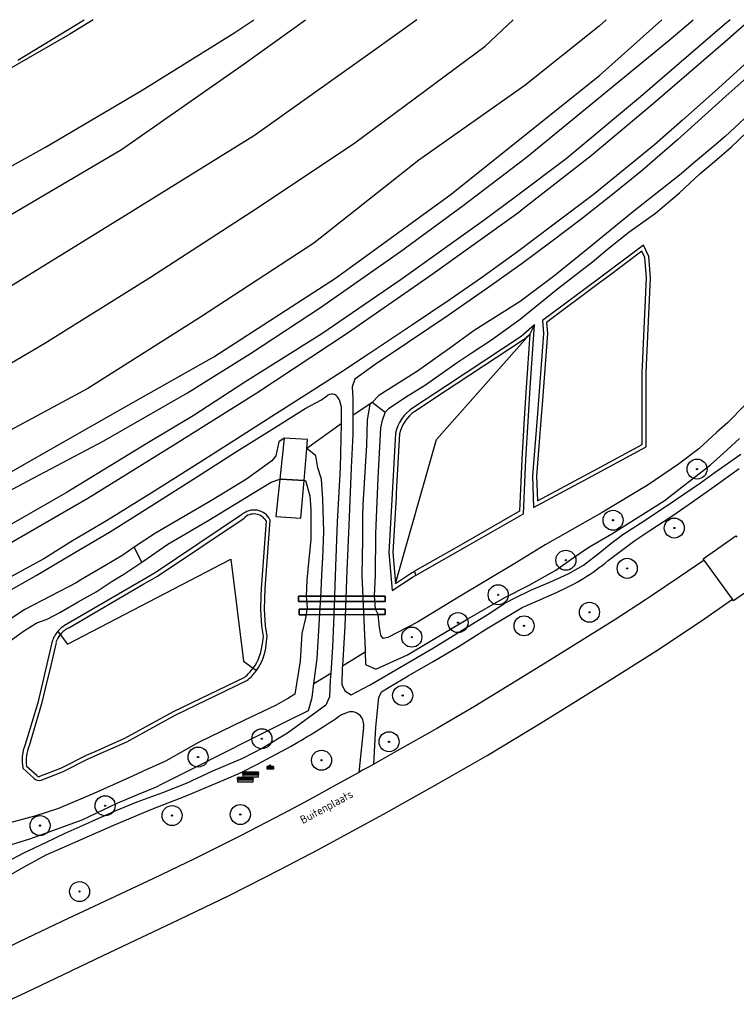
# Model space of a CAD drawing. Header units: metres. Extents: x 102000 to 105000, y 414600 to 420766.
# Tile 286 of 298: x 104648 to 104737, y 420639 to 420761. Entities that reach past the tile are written whole.
import ezdxf

# ---------------------------------------------------------------- set-up
doc = ezdxf.new("R2010")
doc.units = ezdxf.units.M
doc.layers.get('0').update_dxf_attribs({"color": 8})
doc.styles.add('MtXpl_NLCS-ISO', font='NLCS-ISO.ttf')

msp = doc.modelspace()

# ---------------------------------------------------------------- hatches: boundary and pattern name
at = {"ltscale": 0.1}
h = msp.add_hatch(color=256, dxfattribs=at)
edge = h.paths.add_edge_path()
edge.add_arc((104732.29, 420705.38), 0.075, 0, 360)
h = msp.add_hatch(color=256, dxfattribs=at)
edge = h.paths.add_edge_path()
edge.add_arc((104721.81, 420699), 0.075, 0, 360)
h = msp.add_hatch(color=256, dxfattribs=at)
edge = h.paths.add_edge_path()
edge.add_arc((104729.45, 420698.03), 0.075, 0, 360)
h = msp.add_hatch(color=256, dxfattribs=at)
edge = h.paths.add_edge_path()
edge.add_arc((104715.93, 420694.01), 0.075, 0, 360)
h = msp.add_hatch(color=256, dxfattribs=at)
edge = h.paths.add_edge_path()
edge.add_arc((104723.58, 420693), 0.075, 0, 360)
h = msp.add_hatch(color=256, dxfattribs=at)
edge = h.paths.add_edge_path()
edge.add_arc((104707.49, 420689.7), 0.075, 0, 360)
h = msp.add_hatch(color=256, dxfattribs=at)
edge = h.paths.add_edge_path()
edge.add_arc((104718.87, 420687.52), 0.075, 0, 360)
h = msp.add_hatch(color=256, dxfattribs=at)
edge = h.paths.add_edge_path()
edge.add_arc((104702.47, 420686.23), 0.075, 0, 360)
h = msp.add_hatch(color=256, dxfattribs=at)
edge = h.paths.add_edge_path()
edge.add_arc((104710.71, 420685.83), 0.075, 0, 360)
h = msp.add_hatch(color=256, dxfattribs=at)
edge = h.paths.add_edge_path()
edge.add_arc((104696.71, 420684.42), 0.075, 0, 360)
h = msp.add_hatch(color=256, dxfattribs=at)
edge = h.paths.add_edge_path()
edge.add_arc((104695.57, 420677.14), 0.075, 0, 360)
h = msp.add_hatch(color=256, dxfattribs=at)
edge = h.paths.add_edge_path()
edge.add_arc((104678.01, 420671.75), 0.075, 0, 360)
h = msp.add_hatch(color=256, dxfattribs=at)
edge = h.paths.add_edge_path()
edge.add_arc((104693.87, 420671.37), 0.075, 0, 360)
h = msp.add_hatch(color=256, dxfattribs=at)
edge = h.paths.add_edge_path()
edge.add_arc((104670.05, 420669.46), 0.075, 0, 360)
h = msp.add_hatch(color=256, dxfattribs=at)
edge = h.paths.add_edge_path()
edge.add_arc((104685.45, 420669.06), 0.075, 0, 360)
for points in [[(104675.62, 420667.62), (104675.62, 420667.57), (104677.59, 420667.57), (104677.59, 420667.62)], [(104674.96, 420666.97), (104674.96, 420666.92), (104676.93, 420666.92), (104676.93, 420666.97)]]:
    msp.add_hatch(color=256).paths.add_polyline_path(points)
h = msp.add_hatch(color=256, dxfattribs=at)
edge = h.paths.add_edge_path()
edge.add_arc((104658.46, 420663.39), 0.075, 0, 360)
h = msp.add_hatch(color=256, dxfattribs=at)
edge = h.paths.add_edge_path()
edge.add_arc((104666.81, 420662.16), 0.075, 0, 360)
h = msp.add_hatch(color=256, dxfattribs=at)
edge = h.paths.add_edge_path()
edge.add_arc((104675.32, 420662.29), 0.075, 0, 360)
h = msp.add_hatch(color=256, dxfattribs=at)
edge = h.paths.add_edge_path()
edge.add_arc((104650.34, 420660.91), 0.075, 0, 360)
h = msp.add_hatch(color=256, dxfattribs=at)
edge = h.paths.add_edge_path()
edge.add_arc((104655.27, 420652.68), 0.075, 0, 360)

# ---------------------------------------------------------------- linework, layer by layer
for p, q in [((104647.55, 420756.41), (104655.86, 420761.44)), ((104656.96, 420761.44), (104654.05, 420759.63)), ((104674.63, 420759.85), (104677, 420761.44)), ((104675.81, 420755.95), (104683.47, 420761.44)), ((104697.35, 420761.44), (104691.78, 420757.44)), ((104705.85, 420758.12), (104709.36, 420761.44)), ((104720.95, 420761.44), (104720.07, 420760.62)), ((104720.11, 420754.46), (104727.91, 420761.44)), ((104735.71, 420760.83), (104725.24, 420751.83)), ((104728.75, 420758.85), (104731.81, 420761.44)), ((104736.4, 420761.44), (104735.71, 420760.83)), ((104735.78, 420758.72), (104738.87, 420761.44)), ((104654.05, 420759.63), (104640.86, 420752.03)), ((104663.09, 420752.65), (104674.63, 420759.85)), ((104720.07, 420760.62), (104710.82, 420753.23)), ((104710.97, 420744.27), (104728.75, 420758.85)), ((104726.8, 420750.97), (104735.78, 420758.72)), ((104691.78, 420757.44), (104677.07, 420746.98)), ((104689.62, 420746.08), (104705.85, 420758.12)), ((104660.52, 420745.23), (104675.81, 420755.95)), ((104738.64, 420756.22), (104734.55, 420752.51)), ((104741.53, 420756.96), (104735.89, 420751.88)), ((104701.44, 420739.54), (104720.11, 420754.46)), ((104651.02, 420745.54), (104663.09, 420752.65)), ((104710.82, 420753.23), (104697.59, 420743.93)), ((104734.55, 420752.51), (104730.46, 420748.92)), ((104725.24, 420751.83), (104715.96, 420744.1)), ((104735.89, 420751.88), (104729.85, 420746.44)), ((104740.64, 420751.42), (104735.8, 420746.87)), ((104719.07, 420744.48), (104726.8, 420750.97)), ((104730.46, 420748.92), (104726.97, 420745.85)), ((104736.58, 420745.57), (104739.43, 420748.3)), ((104677.07, 420746.98), (104661.01, 420737)), ((104729.85, 420746.44), (104725.43, 420742.61)), ((104735.8, 420746.87), (104734.38, 420745.67)), ((104637.12, 420737.86), (104651.02, 420745.54)), ((104644.34, 420735.76), (104660.52, 420745.23)), ((104677.6, 420738.07), (104689.62, 420746.08)), ((104726.97, 420745.85), (104723.36, 420742.87)), ((104734.38, 420745.67), (104732.09, 420743.73)), ((104734.45, 420743.75), (104736.58, 420745.57)), ((104697.59, 420743.93), (104684.5, 420733.58)), ((104703.11, 420738.26), (104710.97, 420744.27)), ((104715.96, 420744.1), (104709.59, 420739.32)), ((104710.62, 420737.87), (104719.07, 420744.48)), ((104732.09, 420743.73), (104730.12, 420742.06)), ((104732.64, 420742.2), (104734.45, 420743.75)), ((104723.36, 420742.87), (104719.35, 420739.59)), ((104725.43, 420742.61), (104721.75, 420739.62)), ((104730.12, 420742.06), (104724.2, 420737.37)), ((104730.1, 420739.85), (104732.64, 420742.2)), ((104687.18, 420729.2), (104701.44, 420739.54)), ((104709.59, 420739.32), (104705.72, 420736.42)), ((104719.35, 420739.59), (104714.31, 420735.81)), ((104721.75, 420739.62), (104717.79, 420736.5)), ((104727.12, 420737.32), (104730.1, 420739.85)), ((104664.12, 420729.31), (104677.6, 420738.07)), ((104695.3, 420732.53), (104703.11, 420738.26)), ((104710.08, 420737.45), (104710.62, 420737.87)), ((104661.01, 420737), (104641.28, 420724.86)), ((104705.72, 420736.42), (104695.38, 420729.05)), ((104698.94, 420729.47), (104710.08, 420737.45)), ((104717.79, 420736.5), (104714.04, 420733.67)), ((104724.2, 420737.37), (104718.71, 420732.88)), ((104723.77, 420734.92), (104727.12, 420737.32)), ((104714.31, 420735.81), (104709.91, 420732.49)), ((104721.34, 420732.99), (104723.77, 420734.92)), ((104684.5, 420733.58), (104670.36, 420724.35)), ((104714.04, 420733.67), (104710.49, 420731.03)), ((104718.71, 420732.88), (104714.39, 420729.41)), ((104719.24, 420731.24), (104721.34, 420732.99)), ((104725.59, 420733.32), (104719.95, 420729.09)), ((104726.27, 420731.89), (104725.59, 420733.32)), ((104685.33, 420725.55), (104695.3, 420732.53)), ((104709.91, 420732.49), (104705.41, 420729.25)), ((104725.4, 420732.55), (104720.98, 420729.24)), ((104725.77, 420731.76), (104725.4, 420732.55)), ((104725.97, 420729.25), (104725.77, 420731.76)), ((104726.47, 420729.25), (104726.27, 420731.89)), ((104710.49, 420731.03), (104706.33, 420728.07)), ((104714.89, 420727.86), (104719.24, 420731.24)), ((104650.92, 420721.09), (104664.12, 420729.31)), ((104672, 420719.37), (104687.18, 420729.2)), ((104695.38, 420729.05), (104685.49, 420722.27)), ((104688.66, 420722.32), (104698.94, 420729.47)), ((104705.41, 420729.25), (104701.5, 420726.53)), ((104714.39, 420729.41), (104710.21, 420726.29)), ((104719.95, 420729.09), (104713.01, 420723.9)), ((104720.98, 420729.24), (104720.14, 420728.62)), ((104725.57, 420720.18), (104725.97, 420729.25)), ((104726.07, 420720.18), (104726.47, 420729.25)), ((104706.33, 420728.07), (104701.24, 420724.56)), ((104710.22, 420724.1), (104714.89, 420727.86)), ((104720.14, 420728.62), (104713.52, 420723.66)), ((104701.5, 420726.53), (104696.69, 420723.29)), ((104676.58, 420719.81), (104685.33, 420725.55)), ((104710.21, 420726.29), (104704.49, 420722.66)), ((104670.36, 420724.35), (104656.28, 420715.45)), ((104701.24, 420724.56), (104696.19, 420721.15)), ((104706.64, 420721.52), (104710.22, 420724.1)), ((104696.69, 420723.29), (104691.3, 420719.71)), ((104712.02, 420723.36), (104710.33, 420721.92)), ((104712.02, 420723.36), (104711.44, 420722.21)), ((104711.47, 420715.54), (104712.02, 420723.36)), ((104713.01, 420723.9), (104713.12, 420722.29)), ((104713.52, 420723.66), (104713.62, 420722.29)), ((104685.49, 420722.27), (104675.87, 420716.22)), ((104677.36, 420714.89), (104688.66, 420722.32)), ((104699.77, 420709.08), (104711.44, 420722.21)), ((104710.33, 420721.92), (104701.02, 420715.78)), ((104704.49, 420722.66), (104701.73, 420720.68)), ((104710.63, 420721.52), (104702.25, 420715.99)), ((104704.24, 420719.93), (104706.64, 420721.52)), ((104711.44, 420722.21), (104710.63, 420721.52)), ((104711.44, 420722.21), (104710.97, 420715.57)), ((104713.12, 420722.29), (104712.37, 420712.3)), ((104713.62, 420722.29), (104712.95, 420713.45)), ((104634.79, 420711.66), (104650.92, 420721.09)), ((104696.19, 420721.15), (104692.13, 420718.42)), ((104701.73, 420720.68), (104697.43, 420717.59)), ((104660.37, 420712.8), (104672, 420719.37)), ((104668.75, 420714.88), (104676.58, 420719.81)), ((104691.3, 420719.71), (104687.84, 420717.41)), ((104702.26, 420718.61), (104704.24, 420719.93)), ((104725.44, 420717.47), (104725.51, 420719.06)), ((104725.51, 420719.06), (104725.57, 420720.18)), ((104725.94, 420717.46), (104726.07, 420720.18)), ((104692.13, 420718.42), (104689.62, 420716.58)), ((104698.4, 420715.91), (104702.26, 420718.61)), ((104687.84, 420717.41), (104684.27, 420715.13)), ((104697.43, 420717.59), (104692.6, 420714.55)), ((104725.44, 420708.45), (104725.44, 420717.47)), ((104725.94, 420708.15), (104725.94, 420717.46)), ((104656.28, 420715.45), (104641.89, 420707.66)), ((104675.87, 420716.22), (104669.45, 420712.02)), ((104689.62, 420716.58), (104689.29, 420715.66)), ((104689.29, 420715.66), (104689.35, 420714.23)), ((104695.94, 420714.37), (104698.4, 420715.91)), ((104701.02, 420715.78), (104696.8, 420712.99)), ((104702.25, 420715.99), (104701.15, 420715.27)), ((104710.97, 420715.57), (104710.74, 420711.69)), ((104711.22, 420711.33), (104711.47, 420715.54)), ((104658.29, 420708.91), (104668.75, 420714.88)), ((104666.9, 420708.33), (104677.36, 420714.89)), ((104684.27, 420715.13), (104679.25, 420711.96)), ((104685.43, 420714.04), (104686.23, 420714.61)), ((104689.35, 420714.23), (104689.34, 420712.52)), ((104692.6, 420714.55), (104691.76, 420713.7)), ((104693.88, 420713), (104695.94, 420714.37)), ((104701.15, 420715.27), (104697.08, 420712.58)), ((104679.58, 420710.54), (104683.41, 420712.96)), ((104683.41, 420712.96), (104685.43, 420714.04)), ((104687.63, 420714.06), (104687.91, 420713.13)), ((104687.91, 420713.13), (104687.91, 420711.58)), ((104691.76, 420713.7), (104689.34, 420712.05)), ((104691.47, 420713.42), (104691.16, 420711.52)), ((104691.76, 420713.7), (104691.47, 420713.42)), ((104693.38, 420712.43), (104691.76, 420713.7)), ((104693.39, 420712.47), (104693.88, 420713)), ((104712.95, 420713.45), (104712.84, 420711.98)), ((104738.3, 420713.38), (104736.08, 420711.17)), ((104646.66, 420704.98), (104660.37, 420712.8)), ((104669.45, 420712.02), (104663.65, 420708.58)), ((104679.25, 420711.96), (104674.04, 420708.62)), ((104689.34, 420712.52), (104689.34, 420712.05)), ((104689.34, 420712.05), (104689.35, 420709.69)), ((104693.05, 420711.48), (104693.38, 420712.43)), ((104693.38, 420712.43), (104693.39, 420712.47)), ((104712.37, 420712.3), (104711.78, 420704.52)), ((104712.84, 420711.98), (104712.28, 420704.51)), ((104674.83, 420707.56), (104679.58, 420710.54)), ((104687.9, 420711.02), (104683.62, 420707.95)), ((104687.9, 420711.02), (104687.78, 420705.52)), ((104687.91, 420711.58), (104687.9, 420711.02)), ((104691.16, 420711.52), (104691.04, 420708.36)), ((104692.51, 420704.24), (104692.84, 420710.52)), ((104692.84, 420710.52), (104693.05, 420711.48)), ((104710.74, 420711.69), (104710.66, 420710.23)), ((104710.94, 420706.58), (104711.22, 420711.33)), ((104736.08, 420711.17), (104734.77, 420709.98)), ((104689.35, 420709.69), (104689.13, 420705.53)), ((104694.68, 420709.85), (104694.27, 420702.29)), ((104695.18, 420709.78), (104694.82, 420703.21)), ((104710.66, 420710.23), (104710.44, 420706.61)), ((104734.77, 420709.98), (104732.52, 420707.91)), ((104649.49, 420704.24), (104658.29, 420708.91)), ((104663.65, 420708.58), (104653.74, 420702.52)), ((104656.29, 420701.76), (104666.9, 420708.33)), ((104674.04, 420708.62), (104669.59, 420705.78)), ((104680.14, 420708.77), (104679.74, 420707.03)), ((104680.8, 420709.22), (104680.14, 420708.77)), ((104680.8, 420709.22), (104680.25, 420704.11)), ((104683.71, 420709.06), (104680.8, 420709.22)), ((104683.62, 420707.95), (104683.71, 420709.06)), ((104691.04, 420708.36), (104690.6, 420700.91)), ((104694.69, 420691.11), (104699.77, 420709.08)), ((104719.24, 420704.54), (104725.94, 420708.15)), ((104719.36, 420705.17), (104725.44, 420708.45)), ((104735.57, 420707.36), (104737.59, 420709.18)), ((104669.4, 420704.07), (104674.83, 420707.56)), ((104679.74, 420707.03), (104679.26, 420706.4)), ((104683.27, 420703.97), (104683.62, 420707.95)), ((104684.73, 420707.04), (104683.62, 420707.95)), ((104684.99, 420705.53), (104684.73, 420707.04)), ((104732.52, 420707.91), (104729.96, 420706.01)), ((104733.95, 420705.9), (104735.57, 420707.36)), ((104734.53, 420704.98), (104737.76, 420707.23)), ((104669.59, 420705.78), (104664.2, 420702.38)), ((104679.26, 420706.4), (104676.1, 420704.14)), ((104710.44, 420706.61), (104710.16, 420700.12)), ((104710.65, 420699.82), (104710.94, 420706.58)), ((104729.96, 420706.01), (104726.21, 420703.41)), ((104728.17, 420701.44), (104733.95, 420705.9)), ((104685.43, 420704.12), (104684.99, 420705.53)), ((104687.78, 420705.52), (104687.42, 420698.74)), ((104689.13, 420705.53), (104688.84, 420698.39)), ((104711.78, 420704.52), (104711.89, 420700.6)), ((104711.89, 420700.6), (104719.24, 420704.54)), ((104712.28, 420704.51), (104712.37, 420701.42)), ((104712.37, 420701.42), (104718.11, 420704.51)), ((104718.11, 420704.51), (104719.36, 420705.17)), ((104732.7, 420703.68), (104734.53, 420704.98)), ((104734.41, 420703.19), (104737.54, 420705.47)), ((104638.33, 420698.4), (104649.49, 420704.24)), ((104663.49, 420700.33), (104669.4, 420704.07)), ((104676.1, 420704.14), (104671.74, 420701.47)), ((104676.82, 420702.33), (104679.16, 420703.77)), ((104679.16, 420703.77), (104680.25, 420704.11)), ((104680.25, 420704.11), (104679.76, 420699.45)), ((104680.38, 420704.14), (104680.25, 420704.11)), ((104680.25, 420704.11), (104680.38, 420704.14)), ((104683.27, 420703.97), (104680.38, 420704.14)), ((104680.38, 420704.14), (104683.27, 420703.97)), ((104682.86, 420699.25), (104683.27, 420703.97)), ((104683.27, 420703.97), (104683.45, 420703.96)), ((104683.45, 420703.96), (104683.98, 420702.04)), ((104685.63, 420701.63), (104685.43, 420704.12)), ((104692.26, 420698.33), (104692.51, 420704.24)), ((104694.82, 420703.21), (104694.77, 420702.27)), ((104726.21, 420703.41), (104720.44, 420699.95)), ((104729.59, 420701.55), (104732.7, 420703.68)), ((104731.73, 420701.28), (104734.41, 420703.19)), ((104653.74, 420702.52), (104643.73, 420696.77)), ((104664.2, 420702.38), (104658.62, 420698.91)), ((104671.41, 420698.99), (104676.82, 420702.33)), ((104683.98, 420702.04), (104684.13, 420700.35)), ((104694.27, 420702.29), (104693.83, 420694.98)), ((104694.75, 420701.91), (104694.33, 420694.98)), ((104694.77, 420702.27), (104694.75, 420701.91)), ((104645.04, 420695.28), (104656.29, 420701.76)), ((104671.74, 420701.47), (104664.72, 420697.4)), ((104685.74, 420697.54), (104685.63, 420701.63)), ((104690.6, 420700.91), (104690.58, 420699.56)), ((104724.48, 420699.1), (104728.17, 420701.44)), ((104725.83, 420699), (104729.59, 420701.55)), ((104729.16, 420699.49), (104731.73, 420701.28)), ((104659, 420697.52), (104663.49, 420700.33)), ((104675.48, 420699.66), (104664.71, 420692.46)), ((104679.76, 420699.45), (104682.86, 420699.25)), ((104684.13, 420700.35), (104684.11, 420696.62)), ((104690.58, 420699.56), (104690.54, 420696.64)), ((104703.36, 420695.66), (104710.65, 420699.82)), ((104710.16, 420700.12), (104703.37, 420696.24)), ((104720.44, 420699.95), (104713.33, 420695.95)), ((104726.42, 420697.7), (104729.16, 420699.49)), ((104658.62, 420698.91), (104654.38, 420696.45)), ((104664.97, 420692.03), (104675.79, 420699.27)), ((104666.27, 420696), (104671.41, 420698.99)), ((104678.54, 420698.91), (104677.91, 420690.49)), ((104678.4, 420690.47), (104679.05, 420699.02)), ((104687.42, 420698.74), (104687.18, 420693.25)), ((104688.84, 420698.39), (104688.59, 420692.75)), ((104692.21, 420697.27), (104692.26, 420698.33)), ((104721.64, 420697.29), (104724.48, 420699.1)), ((104723.05, 420697.22), (104725.83, 420699)), ((104654.68, 420694.97), (104659, 420697.52)), ((104664.72, 420697.4), (104662.1, 420695.63)), ((104685.6, 420694.31), (104685.74, 420697.54)), ((104692.2, 420692.15), (104692.21, 420697.27)), ((104718.79, 420695.66), (104721.64, 420697.29)), ((104721.52, 420696.09), (104723.05, 420697.22)), ((104724.51, 420696.48), (104726.42, 420697.7)), ((104733.04, 420694.19), (104737.12, 420697.06)), ((104737.12, 420697.06), (104737.25, 420696.89)), ((104654.38, 420696.45), (104650.83, 420694.19)), ((104663.16, 420693.85), (104666.27, 420696)), ((104684.11, 420696.62), (104683.74, 420692.84)), ((104690.54, 420696.64), (104690.47, 420692.1)), ((104703.37, 420696.24), (104701.89, 420695.4)), ((104713.33, 420695.95), (104709.55, 420693.62)), ((104720.15, 420694.96), (104721.52, 420696.09)), ((104721.2, 420693.97), (104724.51, 420696.48)), ((104649.85, 420692.09), (104654.68, 420694.97)), ((104660.67, 420694.65), (104658.42, 420693.32)), ((104662.1, 420695.63), (104660.67, 420694.65)), ((104663.05, 420693.78), (104662.1, 420695.63)), ((104693.83, 420694.98), (104694.27, 420690.23)), ((104694.33, 420694.98), (104694.69, 420691.11)), ((104701.89, 420695.4), (104697.05, 420692.64)), ((104697.17, 420692.12), (104703.36, 420695.66)), ((104716.85, 420694.3), (104718.79, 420695.66)), ((104718.14, 420693.41), (104720.15, 420694.96)), ((104650.83, 420694.19), (104646.63, 420691.92)), ((104653.77, 420683.55), (104674.14, 420694.13)), ((104658.42, 420693.32), (104655.43, 420691.55)), ((104660.8, 420692.26), (104663.05, 420693.78)), ((104663.05, 420693.78), (104663.16, 420693.85)), ((104674.14, 420694.13), (104675.71, 420681.44)), ((104685.5, 420692.18), (104685.6, 420694.31)), ((104709.55, 420693.62), (104702.53, 420689.39)), ((104714.68, 420692.79), (104716.85, 420694.3)), ((104716.21, 420692.31), (104718.14, 420693.41)), ((104733.16, 420694.03), (104730.05, 420691.9)), ((104733.16, 420694.03), (104733.04, 420694.19)), ((104736.69, 420689.15), (104733.16, 420694.03)), ((104645.91, 420689.85), (104649.85, 420692.09)), ((104659.22, 420691.33), (104660.8, 420692.26)), ((104664.71, 420692.46), (104663.2, 420691.58)), ((104683.74, 420692.84), (104683.61, 420691.51)), ((104685.41, 420690.17), (104685.5, 420692.18)), ((104687.18, 420693.25), (104686.98, 420687.17)), ((104688.59, 420692.75), (104688.36, 420685.8)), ((104690.47, 420692.1), (104690.89, 420682.84)), ((104692.05, 420689.57), (104692.2, 420692.15)), ((104694.69, 420691.11), (104696.54, 420692.34)), ((104696.54, 420692.34), (104697.05, 420692.64)), ((104696.8, 420691.92), (104697.17, 420692.12)), ((104697.05, 420692.64), (104697.17, 420692.12)), ((104711.33, 420690.89), (104714.68, 420692.79)), ((104713.94, 420691.28), (104716.21, 420692.31)), ((104654.83, 420691.2), (104648.46, 420687.85)), ((104663.2, 420691.58), (104653.67, 420686.02)), ((104653.91, 420685.58), (104663.29, 420691.06)), ((104655.43, 420691.55), (104654.83, 420691.2)), ((104657.36, 420690.06), (104658.59, 420690.9)), ((104658.59, 420690.9), (104659.22, 420691.33)), ((104663.29, 420691.06), (104664.12, 420691.54)), ((104664.12, 420691.54), (104664.97, 420692.03)), ((104683.61, 420691.51), (104683.55, 420689.54)), ((104694.27, 420690.23), (104696.8, 420691.92)), ((104708.33, 420689.35), (104711.33, 420690.89)), ((104711.66, 420690.33), (104713.94, 420691.28)), ((104730.05, 420691.9), (104726.62, 420689.59)), ((104740.95, 420691.86), (104736.84, 420688.94)), ((104655.08, 420688.82), (104657.36, 420690.06)), ((104677.91, 420690.49), (104677.87, 420689.57)), ((104678.32, 420687.89), (104678.4, 420690.47)), ((104684.89, 420681.76), (104685.41, 420690.17)), ((104709.53, 420689.27), (104711.66, 420690.33)), ((104712.39, 420688.96), (104714.85, 420690.04)), ((104726.62, 420689.59), (104725.85, 420689.09)), ((104652.82, 420687.48), (104655.08, 420688.82)), ((104677.87, 420689.57), (104677.82, 420687.88)), ((104683.54, 420689.55), (104682.59, 420689.55)), ((104682.59, 420689.55), (104682.59, 420688.87)), ((104682.59, 420688.87), (104682.59, 420689.55)), ((104682.59, 420689.55), (104683.54, 420689.55)), ((104682.59, 420688.87), (104683.53, 420688.87)), ((104683.53, 420688.87), (104682.59, 420688.87)), ((104683.53, 420688.87), (104692.5, 420688.86)), ((104692.5, 420688.86), (104683.53, 420688.87)), ((104692.06, 420689.54), (104683.54, 420689.55)), ((104683.54, 420689.55), (104692.06, 420689.54)), ((104683.55, 420689.54), (104683.66, 420688.12)), ((104692.19, 420687.89), (104692.05, 420689.57)), ((104693.38, 420689.54), (104692.06, 420689.54)), ((104692.06, 420689.54), (104693.38, 420689.54)), ((104692.5, 420688.86), (104693.38, 420688.86)), ((104693.38, 420688.86), (104692.5, 420688.86)), ((104693.38, 420688.86), (104693.38, 420689.54)), ((104693.38, 420689.54), (104693.38, 420688.86)), ((104702.53, 420689.39), (104697.41, 420686.28)), ((104703.68, 420686.7), (104708.33, 420689.35)), ((104706.44, 420687.4), (104708.21, 420688.62)), ((104708.21, 420688.62), (104709.53, 420689.27)), ((104710.47, 420688.1), (104712.39, 420688.96)), ((104725.85, 420689.09), (104722.16, 420686.68)), ((104732.84, 420686.46), (104736.69, 420689.15)), ((104736.84, 420688.94), (104736.69, 420689.15)), ((104648.46, 420687.85), (104644.34, 420685.17)), ((104651.32, 420686.69), (104652.82, 420687.48)), ((104677.82, 420687.88), (104677.95, 420685.77)), ((104678.45, 420685.83), (104678.32, 420687.89)), ((104683.52, 420687.89), (104682.68, 420687.89)), ((104682.68, 420687.89), (104682.68, 420687.21)), ((104682.68, 420687.21), (104682.68, 420687.89)), ((104682.68, 420687.89), (104683.52, 420687.89)), ((104682.68, 420687.21), (104683.64, 420687.22)), ((104683.64, 420687.22), (104682.68, 420687.21)), ((104683.66, 420688.12), (104683.45, 420686.77)), ((104692.26, 420687.91), (104683.52, 420687.89)), ((104683.52, 420687.89), (104692.26, 420687.91)), ((104683.64, 420687.22), (104692.51, 420687.24)), ((104692.51, 420687.24), (104683.64, 420687.22)), ((104686.98, 420687.17), (104686.82, 420683.18)), ((104692.51, 420687.23), (104692.19, 420687.89)), ((104693.4, 420687.91), (104692.26, 420687.91)), ((104692.26, 420687.91), (104693.4, 420687.91)), ((104692.51, 420687.24), (104693.4, 420687.24)), ((104693.4, 420687.24), (104692.51, 420687.24)), ((104692.69, 420685.68), (104692.51, 420687.23)), ((104693.4, 420687.24), (104693.4, 420687.91)), ((104693.4, 420687.91), (104693.4, 420687.24)), ((104703.54, 420685.61), (104706.44, 420687.4)), ((104706.04, 420685.44), (104710.47, 420688.1)), ((104648.27, 420685.17), (104649.86, 420686.17)), ((104649.86, 420686.17), (104651.32, 420686.69)), ((104683.45, 420686.77), (104683, 420684.88)), ((104697.41, 420686.28), (104693.71, 420684.36)), ((104696.19, 420682.22), (104703.68, 420686.7)), ((104722.16, 420686.68), (104720.15, 420685.4)), ((104727.13, 420682.68), (104732.84, 420686.46)), ((104645.54, 420683.16), (104648.27, 420685.17)), ((104652.56, 420685.14), (104652.87, 420684.73)), ((104652.87, 420684.73), (104653.77, 420683.55)), ((104677.95, 420685.77), (104678.16, 420684.52)), ((104678.67, 420684.53), (104678.45, 420685.83)), ((104683, 420684.88), (104682.79, 420681.41)), ((104688.36, 420685.8), (104688.05, 420680.83)), ((104692.84, 420684.65), (104692.69, 420685.68)), ((104699.43, 420683.07), (104703.54, 420685.61)), ((104702.6, 420683.29), (104706.04, 420685.44)), ((104720.15, 420685.4), (104713.34, 420681.16)), ((104651.85, 420683.91), (104650.76, 420679.24)), ((104652.34, 420683.77), (104651.54, 420680.36)), ((104678.16, 420684.52), (104678.04, 420683.54)), ((104678.54, 420683.49), (104678.67, 420684.53)), ((104693.13, 420684.26), (104692.84, 420684.65)), ((104693.71, 420684.36), (104693.13, 420684.26)), ((104686.82, 420683.18), (104686.6, 420679.93)), ((104688.05, 420680.83), (104690.9, 420682.59)), ((104690.89, 420682.84), (104690.9, 420682.59)), ((104690.9, 420682.59), (104690.94, 420680.99)), ((104691.5, 420678.47), (104699.43, 420683.07)), ((104692.21, 420680.43), (104696.19, 420682.22)), ((104699.39, 420681.39), (104702.6, 420683.29)), ((104721.41, 420679.04), (104727.13, 420682.68)), ((104675.71, 420681.44), (104676.93, 420680.56)), ((104682.79, 420681.41), (104682.12, 420677.29)), ((104684.5, 420678.63), (104684.89, 420681.76)), ((104690.94, 420680.99), (104692.21, 420680.43)), ((104696.27, 420679.59), (104699.39, 420681.39)), ((104713.34, 420681.16), (104707.86, 420677.79)), ((104651.54, 420680.36), (104651.23, 420679.07)), ((104676.93, 420680.56), (104677.33, 420680.27)), ((104684.5, 420678.63), (104686.6, 420679.93)), ((104686.59, 420679.9), (104686.53, 420679.07)), ((104686.6, 420679.93), (104686.59, 420679.9)), ((104688.04, 420680.59), (104687.97, 420678.52)), ((104688.05, 420680.83), (104688.04, 420680.59)), ((104650.76, 420679.24), (104650.05, 420676.24)), ((104651.23, 420679.07), (104650.54, 420676.11)), ((104666.98, 420675.15), (104675.87, 420679.43)), ((104667.21, 420674.7), (104676.14, 420679.01)), ((104684.28, 420676.89), (104684.5, 420678.63)), ((104686.53, 420679.07), (104686.43, 420676.99)), ((104693.88, 420678.19), (104696.27, 420679.59)), ((104712.86, 420673.74), (104721.41, 420679.04)), ((104687.97, 420678.52), (104688.35, 420677.73)), ((104688.35, 420677.73), (104689.15, 420677.21)), ((104689.15, 420677.21), (104691.5, 420678.47)), ((104692.61, 420676.89), (104692.91, 420677.6)), ((104692.91, 420677.6), (104693.88, 420678.19)), ((104707.86, 420677.79), (104704.53, 420675.77)), ((104650.05, 420676.24), (104648.5, 420671.02)), ((104650.54, 420676.11), (104648.97, 420670.84)), ((104681.31, 420676.79), (104679.72, 420675.9)), ((104682.12, 420677.29), (104681.31, 420676.79)), ((104683.83, 420675.27), (104684.28, 420676.89)), ((104686.43, 420676.99), (104686, 420675.92)), ((104692.21, 420673.2), (104692.61, 420676.89)), ((104660.93, 420671.82), (104666.98, 420675.15)), ((104679.72, 420675.9), (104675.77, 420674)), ((104681.11, 420673.92), (104683.83, 420675.27)), ((104686, 420675.92), (104681.22, 420672.46)), ((104687.96, 420674.76), (104688.79, 420675.08)), ((104704.53, 420675.77), (104699.92, 420673.08)), ((104661.15, 420671.37), (104667.21, 420674.7)), ((104675.77, 420674), (104670.09, 420671.27)), ((104676.53, 420671.65), (104681.11, 420673.92)), ((104706.1, 420669.67), (104712.86, 420673.74)), ((104681.22, 420672.46), (104678.18, 420670.62)), ((104690.69, 420673.13), (104690.11, 420667.55)), ((104691.98, 420668.59), (104692.21, 420673.2)), ((104699.92, 420673.08), (104694.89, 420670.23)), ((104658.49, 420670.19), (104661.15, 420671.37)), ((104658.59, 420670.78), (104660.93, 420671.82)), ((104670.09, 420671.27), (104665.99, 420668.94)), ((104669.63, 420668.14), (104676.53, 420671.65)), ((104656.12, 420669.69), (104657.78, 420670.42)), ((104656.33, 420669.24), (104658.49, 420670.19)), ((104657.78, 420670.42), (104658.59, 420670.78)), ((104678.18, 420670.62), (104675.59, 420669.29)), ((104677.4, 420668.55), (104681.68, 420670.83)), ((104694.89, 420670.23), (104691.98, 420668.59)), ((104652.94, 420668.06), (104656.12, 420669.69)), ((104653.14, 420667.61), (104656.33, 420669.24)), ((104665.99, 420668.94), (104663.21, 420667.69)), ((104675.59, 420669.29), (104671.85, 420667.7)), ((104700.01, 420666.18), (104706.1, 420669.67)), ((104648.21, 420668.06), (104649.56, 420666.83)), ((104648.67, 420668.32), (104649.92, 420667.18)), ((104650.31, 420667.06), (104652.94, 420668.06)), ((104650.48, 420666.59), (104653.14, 420667.61)), ((104663.21, 420667.69), (104661.87, 420667.09)), ((104665.49, 420666.07), (104669.63, 420668.14)), ((104671.85, 420667.7), (104668.58, 420666.17)), ((104673.3, 420666.6), (104675.43, 420667.53)), ((104675.43, 420667.53), (104677.4, 420668.55)), ((104675.62, 420667.57), (104675.62, 420667.62)), ((104675.62, 420667.62), (104677.59, 420667.62)), ((104677.59, 420667.57), (104675.62, 420667.57)), ((104675.62, 420667.29), (104675.62, 420667.49)), ((104675.62, 420667.49), (104677.59, 420667.49)), ((104675.91, 420667.57), (104675.91, 420667.49)), ((104675.96, 420667.57), (104675.96, 420667.49)), ((104677.24, 420667.57), (104677.24, 420667.49)), ((104677.29, 420667.57), (104677.29, 420667.49)), ((104677.59, 420667.62), (104677.59, 420667.57)), ((104677.59, 420667.49), (104677.59, 420667.29)), ((104679.44, 420668.29), (104678.64, 420668.29)), ((104678.7, 420668.19), (104678.64, 420668.29)), ((104678.64, 420668.29), (104678.64, 420667.94)), ((104678.7, 420668.13), (104678.64, 420667.94)), ((104679.44, 420667.94), (104678.64, 420667.94)), ((104679.38, 420668.19), (104678.7, 420668.19)), ((104678.7, 420668.13), (104678.7, 420668.19)), ((104679.38, 420668.13), (104678.7, 420668.13)), ((104678.74, 420668.09), (104678.71, 420667.99)), ((104679.37, 420667.99), (104678.71, 420667.99)), ((104679.34, 420668.09), (104678.74, 420668.09)), ((104679.34, 420668.09), (104679.37, 420667.99)), ((104679.38, 420668.19), (104679.44, 420668.29)), ((104679.38, 420668.13), (104679.38, 420668.19)), ((104679.38, 420668.13), (104679.44, 420667.94)), ((104679.44, 420668.29), (104679.44, 420667.94)), ((104690.11, 420667.55), (104689.19, 420667.04)), ((104690.57, 420667.81), (104690.11, 420667.55)), ((104691.38, 420668.26), (104690.57, 420667.81)), ((104691.98, 420668.59), (104691.38, 420668.26)), ((104661.87, 420667.09), (104657.05, 420664.92)), ((104668.56, 420664.61), (104673.3, 420666.6)), ((104674.96, 420666.92), (104674.96, 420666.97)), ((104674.96, 420666.97), (104676.93, 420666.97)), ((104676.93, 420666.92), (104674.96, 420666.92)), ((104674.96, 420666.64), (104674.96, 420666.84)), ((104674.96, 420666.84), (104676.93, 420666.84)), ((104676.93, 420666.64), (104674.96, 420666.64)), ((104674.96, 420666.56), (104674.96, 420666.36)), ((104676.93, 420666.56), (104674.96, 420666.56)), ((104674.96, 420666.36), (104676.93, 420666.36)), ((104675.26, 420666.92), (104675.26, 420666.84)), ((104675.26, 420666.56), (104675.26, 420666.64)), ((104675.3, 420666.92), (104675.3, 420666.84)), ((104675.3, 420666.56), (104675.3, 420666.64)), ((104677.59, 420667.29), (104675.62, 420667.29)), ((104675.62, 420667.21), (104675.62, 420667.01)), ((104677.59, 420667.21), (104675.62, 420667.21)), ((104675.62, 420667.01), (104677.59, 420667.01)), ((104675.91, 420667.21), (104675.91, 420667.29)), ((104675.96, 420667.21), (104675.96, 420667.29)), ((104676.58, 420666.92), (104676.58, 420666.84)), ((104676.58, 420666.56), (104676.58, 420666.64)), ((104676.63, 420666.92), (104676.63, 420666.84)), ((104676.63, 420666.56), (104676.63, 420666.64)), ((104676.93, 420666.97), (104676.93, 420666.92)), ((104676.93, 420666.84), (104676.93, 420666.64)), ((104676.93, 420666.36), (104676.93, 420666.56)), ((104677.24, 420667.21), (104677.24, 420667.29)), ((104677.29, 420667.21), (104677.29, 420667.29)), ((104677.59, 420667.01), (104677.59, 420667.21)), ((104689.19, 420667.04), (104687, 420665.84)), ((104662.64, 420664.83), (104664.85, 420665.75)), ((104664.85, 420665.75), (104665.49, 420666.07)), ((104668.58, 420666.17), (104665.63, 420665.01)), ((104686.51, 420665.57), (104684.81, 420664.63)), ((104687, 420665.84), (104686.51, 420665.57)), ((104693.19, 420662.35), (104700.01, 420666.18)), ((104657.05, 420664.92), (104652.64, 420663.04)), ((104662.41, 420663.85), (104659.87, 420662.81)), ((104659.96, 420663.72), (104662.64, 420664.83)), ((104665.63, 420665.01), (104662.41, 420663.85)), ((104664.3, 420662.94), (104668.56, 420664.61)), ((104684.81, 420664.63), (104682.81, 420663.53)), ((104652.64, 420663.04), (104649.82, 420662.12)), ((104655.59, 420661.61), (104659.96, 420663.72)), ((104659.87, 420662.81), (104656.82, 420661.42)), ((104659.63, 420661.02), (104664.3, 420662.94)), ((104682.81, 420663.53), (104680.61, 420662.37)), ((104649.82, 420662.12), (104646.41, 420661.23)), ((104649.06, 420659.25), (104655.59, 420661.61)), ((104656.82, 420661.42), (104653.43, 420659.93)), ((104680.61, 420662.37), (104675.41, 420659.69)), ((104685, 420657.88), (104693.19, 420662.35)), ((104654.41, 420658.72), (104659.63, 420661.02)), ((104642.14, 420657.15), (104649.06, 420659.25)), ((104653.43, 420659.93), (104651.01, 420658.75)), ((104675.41, 420659.69), (104671.27, 420657.58)), ((104651.01, 420658.75), (104648.26, 420657.48)), ((104651.1, 420657.25), (104654.41, 420658.72)), ((104680.29, 420655.43), (104685, 420657.88)), ((104648.26, 420657.48), (104646.17, 420656.34)), ((104648.36, 420655.76), (104651.1, 420657.25)), ((104669.67, 420656.82), (104664.39, 420654.28)), ((104671.27, 420657.58), (104669.67, 420656.82)), ((104644.39, 420653.49), (104648.36, 420655.76)), ((104674.01, 420652.24), (104680.29, 420655.43)), ((104664.39, 420654.28), (104659.02, 420651.74)), ((104659.02, 420651.74), (104653.86, 420649.33)), ((104667.71, 420649.18), (104674.01, 420652.24)), ((104653.86, 420649.33), (104647.8, 420646.45)), ((104658.2, 420644.72), (104667.71, 420649.18)), ((104647.8, 420646.45), (104645.17, 420645.13)), ((104653.25, 420642.34), (104658.2, 420644.72)), ((104647.84, 420639.77), (104653.25, 420642.34)), ((104645.33, 420638.62), (104647.84, 420639.77))]:
    msp.add_line(p, q)
for centre, radius in [((104732.29, 420705.38), 1.25), ((104732.29, 420705.38), 0.0225), ((104721.81, 420699), 1.25), ((104721.81, 420699), 0.0225), ((104729.45, 420698.03), 1.25), ((104729.45, 420698.03), 0.0225), ((104715.93, 420694.01), 1.25), ((104715.93, 420694.01), 0.0225), ((104723.58, 420693), 1.25), ((104723.58, 420693), 0.0225), ((104707.49, 420689.7), 1.25), ((104707.49, 420689.7), 0.0225), ((104718.87, 420687.52), 1.25), ((104702.47, 420686.23), 1.25), ((104718.87, 420687.52), 0.0225), ((104702.47, 420686.23), 0.0225), ((104710.71, 420685.83), 1.25), ((104696.71, 420684.42), 1.25), ((104710.71, 420685.83), 0.0225), ((104696.71, 420684.42), 0.0225), ((104695.57, 420677.14), 1.25), ((104695.57, 420677.14), 0.0225), ((104678.01, 420671.75), 1.25), ((104693.87, 420671.37), 1.25), ((104678.01, 420671.75), 0.0225), ((104693.87, 420671.37), 0.0225), ((104670.05, 420669.46), 1.25), ((104685.45, 420669.06), 1.25), ((104670.05, 420669.46), 0.0225), ((104685.45, 420669.06), 0.0225), ((104679.04, 420668.38), 0.0908), ((104658.46, 420663.39), 1.25), ((104658.46, 420663.39), 0.0225), ((104666.81, 420662.16), 1.25), ((104675.32, 420662.29), 1.25), ((104650.34, 420660.91), 1.25), ((104666.81, 420662.16), 0.0225), ((104675.32, 420662.29), 0.0225), ((104650.34, 420660.91), 0.0225), ((104655.27, 420652.68), 1.25), ((104655.27, 420652.68), 0.0225)]:
    msp.add_circle(centre, radius)
for centre in [(104732.29, 420705.38), (104721.81, 420699), (104729.45, 420698.03), (104715.93, 420694.01), (104723.58, 420693), (104707.49, 420689.7), (104718.87, 420687.52), (104702.47, 420686.23), (104710.71, 420685.83), (104696.71, 420684.42), (104695.57, 420677.14), (104678.01, 420671.75), (104693.87, 420671.37), (104670.05, 420669.46), (104685.45, 420669.06), (104658.46, 420663.39), (104666.81, 420662.16), (104675.32, 420662.29), (104650.34, 420660.91), (104655.27, 420652.68)]:
    msp.add_circle(centre, 0.075, dxfattribs=at)
for centre, radius, start, end in [((104686.72, 420713.79), 0.95, 16.7354, 120.7556), ((104699.65, 420708.78), 5.08, 124.0913, 167.9256), ((104699.65, 420708.79), 4.58, 124.0858, 167.4727), ((104677.03, 420698.02), 2.26, 26.2886, 133.2656), ((104677.02, 420698.02), 1.76, 30.487, 134.5396), ((104704.25, 420714.25), 26.43, 293.6244, 309.8641), ((104655.36, 420682.74), 3.69, 117.1935, 139.3434), ((104655.38, 420682.71), 3.72, 139.3125, 161.2179), ((104655.38, 420682.71), 3.23, 141.2139, 160.7986), ((104655.36, 420682.74), 3.19, 116.9904, 141.2883), ((104672.06, 420684.08), 6.01, 324.1611, 354.866), ((104672.05, 420684.08), 6.52, 324.1701, 354.7763), ((104672.1, 420684.04), 5.95, 309.3294, 324.2815), ((104672.08, 420684.06), 6.48, 308.7739, 324.1685), ((104689.11, 420673.5), 1.61, 346.9892, 101.6999), ((104638.36, 420747.06), 87.67, 299.6059, 304.4491), ((104652.97, 420669.08), 4.87, 156.5855, 192.0969), ((104652.97, 420669.08), 4.37, 156.1725, 190.0633), ((104650.2, 420667.39), 0.848, 221.1787, 289.5239), ((104650.2, 420667.39), 0.353, 217.9249, 288.3256)]:
    msp.add_arc(centre, radius, start, end)

# ---------------------------------------------------------------- texts
at = {"style": 'MtXpl_NLCS-ISO'}
msp.add_text('Buitenplaats', height=1, rotation=28.359, dxfattribs=at).set_placement((104683.12, 420661.09))

doc.saveas('drawing.dxf')
